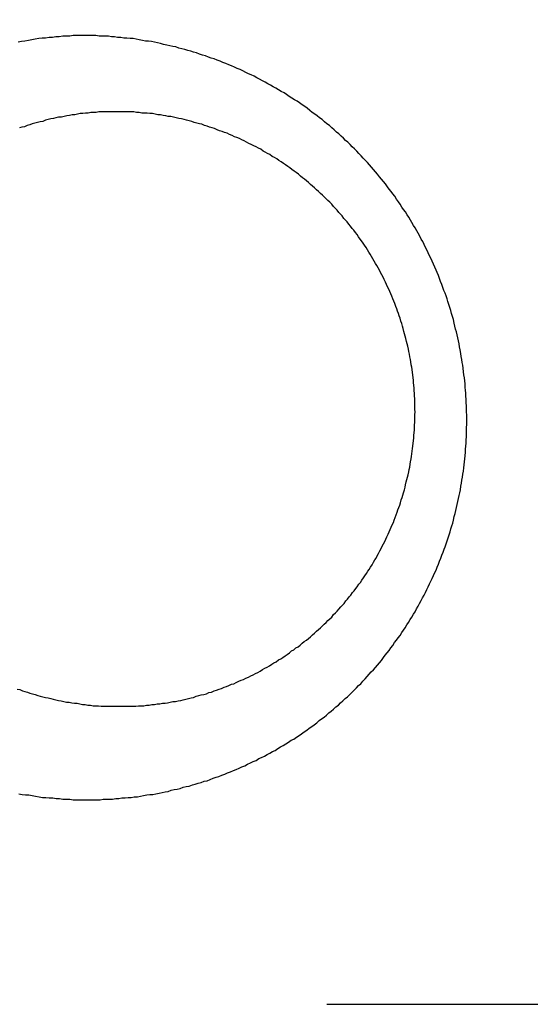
# Model space of a CAD drawing. Header units: millimetres. Extents: x -604189 to 881711, y -381903 to -7297.
# Tile 257 of 656: x -587985 to -587976, y -164029 to -164013. Entities that reach past the tile are written whole.
import ezdxf

# ---------------------------------------------------------------- set-up
doc = ezdxf.new("R2010")
doc.units = ezdxf.units.MM
doc.header["$LTSCALE"] = 100
for name, pattern in [('0.5_0.5', [1, 0.5, -0.5]), ('ACAD_ISO04W100', [30.5, 24, -3, 0.5, -3]), ('CENTER', [2, 1.25, -0.25, 0.25, -0.25])]:
    doc.linetypes.add(name, pattern=pattern)
doc.layers.get('Defpoints').update_dxf_attribs({"color": 30})
doc.layers.add('OPIS', color=7, linetype='Continuous')
doc.layers.add('strop osie', color=80, linetype='ACAD_ISO04W100', lineweight=5)
doc.styles.get("Standard").update_dxf_attribs({"font": 'romans.shx', "width": 0.5})
doc.dimstyles.new('1 50', dxfattribs={"dimtxt": 150, "dimasz": 80, "dimexe": 1, "dimexo": 1, "dimgap": 20, "dimtad": 1, "dimdec": 0, "dimlfac": 0.1, "dimtxsty": 'Standard', "dimblk": 'ARCHTICK', "dimcen": 200, "dimclrd": 2, "dimadec": 1, "dimazin": 0, "dimtfac": 1, "dimtdec": 0, "dimtmove": 0, "dimatfit": 3, "dimldrblk": 'ARCHTICK', "dimfxl": 120, "dimfxlon": 1, "dimtfill": 1, "dimarcsym": 0})

# ---------------------------------------------------------------- blocks, each defined once
blk = doc.blocks.new('_ArchTick')
at = {"layer": 'strop osie', "color": 0, "const_width": 0.15}
blk.add_lwpolyline([(-0.5, -0.5), (0.5, 0.5)], dxfattribs=at)
blk = doc.blocks.new('*D3294')
at = {"layer": 'Defpoints', "color": 0, "linetype": 'ByBlock', "lineweight": 5, "transparency": 16777216}
for p in [(-595783.126, -159420.303), (-593748.924, -159420.303), (-552118.935, -179940.303)]:
    blk.add_point(p, dxfattribs=at)
at = {"layer": 'OPIS', "color": 0, "linetype": 'Continuous', "lineweight": -2, "transparency": 16777216}
for p, q in [((-595723.126, -159420.303), (-595784.126, -159420.303)), ((-595723.126, -179940.303), (-595784.126, -179940.303))]:
    blk.add_line(p, q, dxfattribs=at)
at = {"layer": 'OPIS', "color": 2, "lineweight": -2, "transparency": 16777216}
blk.add_line((-595783.126, -179940.303), (-595783.126, -159420.303), dxfattribs=at)
at = {"layer": 'OPIS', "color": 2, "linetype": 'ByBlock', "lineweight": -2, "transparency": 16777216, "xscale": 80, "yscale": 80, "zscale": 80}
for p, rotation in [((-595783.126, -159420.303), 90), ((-595783.126, -179940.303), 270)]:
    blk.add_blockref('_ArchTick', p, dxfattribs=dict(at, rotation=rotation))
at = {"layer": 'OPIS', "color": 0, "linetype": 'ByBlock', "lineweight": 13, "transparency": 16777216, "insert": (-595878.126, -169680.303), "char_height": 150, "attachment_point": 5, "rotation": 90, "bg_fill": 3, "box_fill_scale": 1.1, "bg_fill_color": 256, "bg_fill_true_color": 13158600, "bg_fill_transparency": 0}
blk.add_mtext('2052', dxfattribs=at)

msp = doc.modelspace()

# ---------------------------------------------------------------- hatches: boundary and pattern name
at = {"layer": 'OPIS', "linetype": 'ByBlock', "lineweight": 15}
h = msp.add_hatch(dxfattribs=at)
h.set_pattern_fill('ANSI37', color=0, scale=80, angle=45)
h.set_pattern_definition([(90, (-306927.96, 32475.8), (-254, 0), []), (180, (-306927.96, 32475.8), (-3e-14, -254), [])])
edge = h.paths.add_edge_path()
edge.add_arc((-587934.086, -167378.931), 50, 0, 90)
edge.add_line((-587934.086, -167328.931), (-588139.086, -167328.93))
edge.add_arc((-588139.086, -167378.93), 50, 89.9996, 180)
edge.add_line((-588189.086, -167378.93), (-588189.086, -167822.93))
edge.add_arc((-588139.086, -167822.93), 50, 180, 270)
edge.add_line((-588139.086, -167872.93), (-587934.085, -167872.931))
edge.add_arc((-587934.086, -167822.931), 50, 270.0014, 360)
edge.add_line((-587884.086, -167822.931), (-587884.086, -167378.931))
edge = h.paths.add_edge_path()
edge.add_arc((-587934.086, -167378.931), 50, 0, 90)
edge.add_line((-587934.086, -167328.931), (-588139.086, -167328.93))
edge.add_arc((-588139.086, -167378.93), 50, 89.9996, 180)
edge.add_line((-588189.086, -167378.93), (-588189.086, -167822.93))
edge.add_arc((-588139.086, -167822.93), 50, 180, 270)
edge.add_line((-588139.086, -167872.93), (-587934.085, -167872.931))
edge.add_arc((-587934.086, -167822.931), 50, 270.0014, 360)
edge.add_line((-587884.086, -167822.931), (-587884.086, -167378.931))
edge = h.paths.add_edge_path()
edge.add_line((-588244.087, -167300.93), (-587769.086, -167300.93))
edge.add_line((-587769.086, -167300.93), (-587769.086, -167900.93))
edge.add_line((-587769.086, -167900.93), (-588243.789, -167900.93))
edge.add_arc((-588244.086, -167892.935), 8, 180, 272.1285, ccw=False)
edge.add_line((-588252.086, -167892.935), (-588252.086, -167308.93))
edge.add_arc((-588244.086, -167308.93), 8, 90.0036, 180, ccw=False)
h.paths.add_polyline_path([(-589864.932, -164217.829), (-589865.004, -164223.092), (-589865.079, -164228.355), (-589865.156, -164233.617), (-589865.235, -164238.88), (-589865.318, -164244.143), (-589865.402, -164249.406), (-589865.489, -164254.669), (-589865.579, -164259.931), (-589865.671, -164265.194), (-589865.766, -164270.457), (-589865.863, -164275.719), (-589865.962, -164280.982), (-589866.064, -164286.244), (-589866.169, -164291.506), (-589866.276, -164296.769), (-589866.386, -164302.031), (-589866.498, -164307.293), (-589866.613, -164312.556), (-589866.73, -164317.818), (-589866.85, -164323.08), (-589866.972, -164328.342), (-589867.097, -164333.604), (-589867.225, -164338.866), (-589867.355, -164344.127), (-589867.488, -164349.389), (-589867.623, -164354.651), (-589867.76, -164359.913), (-589867.901, -164365.174), (-589868.043, -164370.436), (-589868.189, -164375.697), (-589868.337, -164380.958), (-589868.487, -164386.22), (-589868.64, -164391.481), (-589868.795, -164396.742), (-589868.953, -164402.003), (-590219.489, -164402.003), (-590219.664, -164396.198), (-590219.835, -164390.392), (-590220.003, -164384.587), (-590220.168, -164378.781), (-590220.329, -164372.976), (-590220.488, -164367.17), (-590220.643, -164361.364), (-590220.796, -164355.558), (-590220.945, -164349.752), (-590221.092, -164343.946), (-590221.235, -164338.14), (-590221.375, -164332.334), (-590221.512, -164326.527), (-590221.646, -164320.721), (-590221.777, -164314.914), (-590221.904, -164309.108), (-590222.029, -164303.301), (-590222.151, -164297.495), (-590222.269, -164291.688), (-590222.385, -164285.881), (-590222.497, -164280.074), (-590222.606, -164274.267), (-590222.713, -164268.461), (-590222.816, -164262.653), (-590222.916, -164256.846), (-590223.014, -164251.039), (-590223.108, -164245.232), (-590223.199, -164239.425), (-590223.287, -164233.618), (-590223.372, -164227.81), (-590223.454, -164222.003), (-590223.533, -164216.196), (-590223.609, -164210.388), (-590223.682, -164204.581), (-590223.751, -164198.773), (-590223.818, -164192.966), (-590223.881, -164187.158), (-590223.941, -164181.35), (-590223.997, -164175.543), (-590224.051, -164169.735), (-590224.101, -164163.927), (-590224.147, -164158.12), (-590224.191, -164152.312), (-590224.231, -164146.504), (-590224.267, -164140.696), (-590224.301, -164134.888), (-590224.332, -164129.081), (-590224.361, -164123.273), (-590224.388, -164117.465), (-590224.413, -164111.657), (-590224.437, -164105.849), (-590224.459, -164100.041), (-590224.475, -164094.233), (-590224.48, -164088.425), (-590224.472, -164082.617), (-590224.448, -164076.809), (-590224.406, -164071.002), (-590224.347, -164065.194), (-590224.269, -164059.387), (-590224.171, -164053.58), (-590224.054, -164047.773), (-590223.917, -164041.967), (-590223.759, -164036.161), (-590223.581, -164030.356), (-590223.381, -164024.551), (-590223.159, -164018.747), (-590222.914, -164012.944), (-590222.642, -164007.143), (-590222.341, -164001.342), (-590222.009, -163995.544), (-590221.642, -163989.748), (-590221.238, -163983.954), (-590220.795, -163978.163), (-590220.304, -163972.376), (-590219.753, -163966.594), (-590219.129, -163960.82), (-590218.419, -163955.056), (-590217.605, -163949.306), (-590216.67, -163943.574), (-590215.596, -163937.865), (-590214.362, -163932.188), (-590212.941, -163926.557), (-590211.302, -163920.987), (-590209.416, -163915.495), (-590207.246, -163910.11), (-590204.744, -163904.869), (-590201.869, -163899.824), (-590198.582, -163895.036), (-590194.851, -163890.591), (-590190.671, -163886.563), (-590186.105, -163882.977), (-590181.224, -163879.833), (-590176.097, -163877.106), (-590170.784, -163874.761), (-590165.336, -163872.759), (-590159.785, -163871.064), (-590154.154, -163869.636), (-590148.468, -163868.44), (-590142.747, -163867.44), (-590137, -163866.603), (-590131.235, -163865.9), (-590125.458, -163865.297), (-590119.674, -163864.778), (-590113.884, -163864.334), (-590108.088, -163863.958), (-590102.289, -163863.646), (-590096.486, -163863.39), (-590090.681, -163863.186), (-590084.874, -163863.026), (-590079.068, -163862.906), (-590073.26, -163862.819), (-590067.453, -163862.761), (-590061.645, -163862.725), (-590055.837, -163862.707), (-590050.029, -163862.7), (-590044.221, -163862.698), (-590038.958, -163862.699), (-590033.694, -163862.704), (-590028.431, -163862.718), (-590023.167, -163862.744), (-590017.904, -163862.788), (-590012.641, -163862.852), (-590007.379, -163862.942), (-590002.117, -163863.062), (-589996.856, -163863.215), (-589991.596, -163863.407), (-589986.337, -163863.64), (-589981.081, -163863.919), (-589975.828, -163864.249), (-589970.579, -163864.634), (-589965.334, -163865.078), (-589960.096, -163865.587), (-589954.864, -163866.17), (-589949.645, -163866.847), (-589944.442, -163867.642), (-589939.263, -163868.578), (-589934.115, -163869.676), (-589929.013, -163870.965), (-589923.971, -163872.474), (-589919.009, -163874.23), (-589914.153, -163876.259), (-589909.436, -163878.591), (-589904.896, -163881.253), (-589900.585, -163884.268), (-589896.554, -163887.652), (-589892.857, -163891.394), (-589889.534, -163895.471), (-589886.574, -163899.824), (-589883.952, -163904.387), (-589881.64, -163909.114), (-589879.606, -163913.968), (-589877.817, -163918.918), (-589876.241, -163923.939), (-589874.854, -163929.016), (-589873.636, -163934.137), (-589872.564, -163939.29), (-589871.619, -163944.467), (-589870.784, -163949.663), (-589870.048, -163954.875), (-589869.397, -163960.099), (-589868.818, -163965.33), (-589868.302, -163970.568), (-589867.84, -163975.811), (-589867.421, -163981.058), (-589867.037, -163986.308), (-589866.685, -163991.559), (-589866.363, -163996.813), (-589866.067, -164002.068), (-589865.796, -164007.324), (-589865.549, -164012.582), (-589865.322, -164017.84), (-589865.116, -164023.1), (-589864.928, -164028.36), (-589864.759, -164033.621), (-589864.607, -164038.882), (-589864.472, -164044.144), (-589864.354, -164049.406), (-589864.252, -164054.668), (-589864.166, -164059.931), (-589864.096, -164065.194), (-589864.041, -164070.457), (-589864.001, -164075.72), (-589863.976, -164080.984), (-589863.964, -164086.247), (-589863.964, -164091.51), (-589863.974, -164096.774), (-589863.991, -164102.037), (-589864.012, -164107.301), (-589864.034, -164112.564), (-589864.057, -164117.828), (-589864.081, -164123.091), (-589864.107, -164128.354), (-589864.135, -164133.618), (-589864.165, -164138.881), (-589864.197, -164144.144), (-589864.232, -164149.408), (-589864.269, -164154.671), (-589864.31, -164159.934), (-589864.353, -164165.198), (-589864.399, -164170.461), (-589864.447, -164175.724), (-589864.498, -164180.987), (-589864.552, -164186.25), (-589864.609, -164191.513), (-589864.668, -164196.777), (-589864.73, -164202.04), (-589864.795, -164207.303), (-589864.862, -164212.566)])
h.paths.add_polyline_path([(-590463.924, -164407.051), (-587763.924, -164407.051), (-587763.924, -162910.783), (-590463.924, -162910.783)])
h.paths.add_polyline_path([(-590295.717, -164839.225), (-590289.91, -164839.127), (-590284.103, -164839.033), (-590278.295, -164838.942), (-590272.488, -164838.854), (-590266.681, -164838.769), (-590260.873, -164838.687), (-590255.066, -164838.608), (-590249.259, -164838.532), (-590243.451, -164838.459), (-590237.644, -164838.39), (-590231.836, -164838.323), (-590226.028, -164838.26), (-590220.221, -164838.2), (-590214.413, -164838.144), (-590208.605, -164838.09), (-590202.798, -164838.04), (-590196.99, -164837.994), (-590191.182, -164837.95), (-590185.374, -164837.91), (-590179.567, -164837.874), (-590173.759, -164837.84), (-590167.951, -164837.809), (-590162.143, -164837.78), (-590156.335, -164837.753), (-590150.527, -164837.728), (-590144.719, -164837.704), (-590138.912, -164837.682), (-590133.104, -164837.666), (-590127.296, -164837.661), (-590121.488, -164837.669), (-590115.68, -164837.693), (-590109.872, -164837.735), (-590104.065, -164837.794), (-590098.257, -164837.872), (-590092.45, -164837.97), (-590086.643, -164838.087), (-590080.837, -164838.224), (-590075.031, -164838.382), (-590069.226, -164838.56), (-590063.422, -164838.76), (-590057.618, -164838.982), (-590051.815, -164839.227), (-590046.013, -164839.499), (-590040.213, -164839.8), (-590034.415, -164840.132), (-590028.618, -164840.499), (-590022.825, -164840.903), (-590017.034, -164841.346), (-590011.246, -164841.837), (-590005.465, -164842.388), (-589999.691, -164843.012), (-589993.927, -164843.722), (-589988.176, -164844.536), (-589982.444, -164845.471), (-589976.736, -164846.545), (-589971.059, -164847.779), (-589965.428, -164849.2), (-589959.858, -164850.839), (-589954.366, -164852.725), (-589948.98, -164854.895), (-589943.739, -164857.397), (-589938.694, -164860.272), (-589933.906, -164863.559), (-589929.462, -164867.29), (-589925.433, -164871.47), (-589921.847, -164876.036), (-589918.704, -164880.917), (-589915.976, -164886.044), (-589913.631, -164891.357), (-589911.63, -164896.805), (-589909.934, -164902.356), (-589908.507, -164907.987), (-589907.31, -164913.673), (-589906.31, -164919.394), (-589905.474, -164925.141), (-589904.77, -164930.906), (-589904.168, -164936.683), (-589903.648, -164942.467), (-589903.204, -164948.257), (-589902.829, -164954.053), (-589902.516, -164959.852), (-589902.261, -164965.655), (-589902.056, -164971.46), (-589901.897, -164977.267), (-589901.776, -164983.073), (-589901.69, -164988.881), (-589901.631, -164994.688), (-589901.596, -165000.496), (-589901.577, -165006.304), (-589901.57, -165012.112), (-589901.569, -165017.92), (-589901.57, -165023.183), (-589901.575, -165028.447), (-589901.588, -165033.71), (-589901.615, -165038.974), (-589901.658, -165044.237), (-589901.723, -165049.5), (-589901.813, -165054.762), (-589901.932, -165060.024), (-589902.086, -165065.285), (-589902.277, -165070.545), (-589902.51, -165075.804), (-589902.79, -165081.06), (-589903.119, -165086.313), (-589903.504, -165091.562), (-589903.949, -165096.807), (-589904.458, -165102.045), (-589905.04, -165107.276), (-589905.717, -165112.496), (-589906.513, -165117.699), (-589907.448, -165122.878), (-589908.547, -165128.026), (-589909.836, -165133.128), (-589911.345, -165138.17), (-589913.1, -165143.132), (-589915.129, -165147.988), (-589917.461, -165152.705), (-589920.123, -165157.245), (-589923.139, -165161.556), (-589926.522, -165165.587), (-589930.265, -165169.284), (-589934.342, -165172.607), (-589938.694, -165175.567), (-589943.257, -165178.189), (-589947.985, -165180.501), (-589952.838, -165182.535), (-589957.788, -165184.324), (-589962.81, -165185.9), (-589967.887, -165187.287), (-589973.007, -165188.505), (-589978.16, -165189.577), (-589983.337, -165190.522), (-589988.534, -165191.357), (-589993.746, -165192.093), (-589998.969, -165192.744), (-590004.201, -165193.323), (-590009.439, -165193.839), (-590014.682, -165194.301), (-590019.929, -165194.72), (-590025.178, -165195.104), (-590030.43, -165195.456), (-590035.683, -165195.778), (-590040.938, -165196.074), (-590046.195, -165196.345), (-590051.452, -165196.592), (-590056.711, -165196.819), (-590061.97, -165197.025), (-590067.23, -165197.213), (-590072.491, -165197.382), (-590077.752, -165197.534), (-590083.014, -165197.669), (-590088.276, -165197.787), (-590093.539, -165197.889), (-590098.801, -165197.975), (-590104.064, -165198.045), (-590109.327, -165198.1), (-590114.591, -165198.14), (-590119.854, -165198.165), (-590125.118, -165198.177), (-590130.381, -165198.177), (-590135.644, -165198.167), (-590140.908, -165198.15), (-590146.171, -165198.129), (-590151.435, -165198.107), (-590156.698, -165198.084), (-590161.961, -165198.06), (-590167.225, -165198.034), (-590172.488, -165198.006), (-590177.752, -165197.976), (-590183.015, -165197.944), (-590188.278, -165197.909), (-590193.541, -165197.872), (-590198.805, -165197.831), (-590204.068, -165197.788), (-590209.331, -165197.742), (-590214.594, -165197.694), (-590219.858, -165197.643), (-590225.121, -165197.589), (-590230.384, -165197.532), (-590235.647, -165197.473), (-590240.91, -165197.411), (-590246.173, -165197.346), (-590251.436, -165197.279), (-590256.699, -165197.209), (-590261.962, -165197.137), (-590267.225, -165197.062), (-590272.488, -165196.985), (-590277.751, -165196.906), (-590283.014, -165196.823), (-590288.276, -165196.739), (-590293.539, -165196.652), (-590298.802, -165196.562), (-590304.064, -165196.47), (-590309.327, -165196.375), (-590314.59, -165196.278), (-590319.852, -165196.179), (-590325.115, -165196.077), (-590330.377, -165195.972), (-590335.639, -165195.865), (-590340.902, -165195.755), (-590346.164, -165195.643), (-590351.426, -165195.528), (-590356.688, -165195.411), (-590361.95, -165195.291), (-590367.212, -165195.169), (-590372.474, -165195.044), (-590377.736, -165194.916), (-590382.998, -165194.786), (-590388.26, -165194.653), (-590393.521, -165194.518), (-590398.783, -165194.381), (-590404.045, -165194.24), (-590409.306, -165194.098), (-590414.568, -165193.952), (-590419.829, -165193.804), (-590425.09, -165193.654), (-590430.351, -165193.501), (-590435.613, -165193.346), (-590440.874, -165193.188), (-590440.874, -164842.652), (-590435.068, -164842.477), (-590429.263, -164842.306), (-590423.457, -164842.138), (-590417.652, -164841.973), (-590411.846, -164841.812), (-590406.04, -164841.653), (-590400.235, -164841.498), (-590394.429, -164841.345), (-590388.623, -164841.196), (-590382.817, -164841.049), (-590377.01, -164840.906), (-590371.204, -164840.766), (-590365.398, -164840.629), (-590359.591, -164840.495), (-590353.785, -164840.364), (-590347.978, -164840.237), (-590342.172, -164840.112), (-590336.365, -164839.99), (-590330.558, -164839.872), (-590324.752, -164839.756), (-590318.945, -164839.644), (-590313.138, -164839.535), (-590307.331, -164839.428), (-590301.524, -164839.325)])
edge = h.paths.add_edge_path()
edge.add_arc((-590093.924, -162268.543), 50, 0, 90.0004)
edge.add_line((-590093.924, -162218.543), (-590298.924, -162218.545))
edge.add_arc((-590298.924, -162268.545), 50, 90.0009, 180)
edge.add_line((-590348.924, -162268.545), (-590348.924, -162712.545))
edge.add_arc((-590298.924, -162712.545), 50, 180, 270.0022)
edge.add_line((-590298.922, -162762.545), (-590093.923, -162762.543))
edge.add_arc((-590093.924, -162712.543), 50, 270.0009, 360)
edge.add_line((-590043.924, -162712.543), (-590043.924, -162268.543))
edge = h.paths.add_edge_path()
edge.add_arc((-590093.924, -161668.543), 50, 0, 90.0004)
edge.add_line((-590093.924, -161618.543), (-590298.924, -161618.545))
edge.add_arc((-590298.924, -161668.545), 50, 90.0009, 180)
edge.add_line((-590348.924, -161668.545), (-590348.924, -162112.545))
edge.add_arc((-590298.924, -162112.545), 50, 180, 270.0022)
edge.add_line((-590298.922, -162162.545), (-590093.923, -162162.543))
edge.add_arc((-590093.924, -162112.543), 50, 270.0009, 360)
edge.add_line((-590043.924, -162112.543), (-590043.924, -161668.543))
h.paths.add_polyline_path([(-590463.924, -162790.543), (-587763.924, -162790.543), (-587763.924, -161590.543), (-590463.924, -161590.543)])
edge = h.paths.add_edge_path()
edge.add_arc((-588139.086, -168270.003), 50, 89.9996, 180)
edge.add_line((-588189.086, -168270.003), (-588189.086, -168714.003))
edge.add_arc((-588139.086, -168714.003), 50, 180, 270)
edge.add_line((-588139.086, -168764.003), (-587934.085, -168764.004))
edge.add_arc((-587934.086, -168714.004), 50, 270.0014, 360)
edge.add_line((-587884.086, -168714.004), (-587884.086, -168270.004))
edge.add_arc((-587934.086, -168270.004), 50, 0, 90)
edge.add_line((-587934.086, -168220.004), (-588139.086, -168220.003))
edge = h.paths.add_edge_path()
edge.add_arc((-587934.086, -169161.078), 50, 0, 90)
edge.add_line((-587934.086, -169111.078), (-588139.086, -169111.076))
edge.add_arc((-588139.086, -169161.076), 50, 89.9996, 180)
edge.add_line((-588189.086, -169161.076), (-588189.086, -169605.076))
edge.add_arc((-588139.086, -169605.076), 50, 180, 270)
edge.add_line((-588139.086, -169655.076), (-587934.085, -169655.078))
edge.add_arc((-587934.086, -169605.078), 50, 270.0014, 360)
edge.add_line((-587884.086, -169605.078), (-587884.086, -169161.078))
edge = h.paths.add_edge_path()
edge.add_arc((-588139.086, -170052.15), 50, 89.9996, 180)
edge.add_line((-588189.086, -170052.15), (-588189.086, -170496.15))
edge.add_arc((-588139.086, -170496.15), 50, 180, 270)
edge.add_line((-588139.086, -170546.15), (-587934.085, -170546.151))
edge.add_arc((-587934.086, -170496.151), 50, 270.0014, 360)
edge.add_line((-587884.086, -170496.151), (-587884.086, -170052.151))
edge.add_arc((-587934.086, -170052.151), 50, 0, 90)
edge.add_line((-587934.086, -170002.151), (-588139.086, -170002.15))
edge = h.paths.add_edge_path()
edge.add_arc((-588139.086, -170943.223), 50, 89.9996, 180)
edge.add_line((-588189.086, -170943.223), (-588189.086, -171387.223))
edge.add_arc((-588139.086, -171387.223), 50, 180, 270)
edge.add_line((-588139.086, -171437.223), (-587934.085, -171437.224))
edge.add_arc((-587934.086, -171387.224), 50, 270.0014, 360)
edge.add_line((-587884.086, -171387.224), (-587884.086, -170943.224))
edge.add_arc((-587934.086, -170943.224), 50, 0, 90)
edge.add_line((-587934.086, -170893.224), (-588139.086, -170893.223))
h.paths.add_polyline_path([(-587763.924, -164527.291), (-590463.924, -164527.291), (-590463.924, -171970.3), (-587763.924, -171970.3)])

# ---------------------------------------------------------------- next in the draw order: dimensions: what is measured, and where the dimension line sits
at = {"layer": 'OPIS', "color": 0, "linetype": 'ByBlock', "lineweight": 13}
dim = msp.add_linear_dim(base=(-595783.126, -159420.303), p1=(-552118.935, -179940.303), p2=(-593748.924, -159420.303), angle=90, dimstyle='1 50', override={"dimtmove": 1, "dimfxl": 60, "dimarcsym": 1}, dxfattribs=at)
dim.commit()
dim.dimension.update_dxf_attribs({"geometry": '*D3294', "text_midpoint": (-595878.126, -169680.303)})

# ---------------------------------------------------------------- next in the draw order: hatches: boundary and pattern name
at = {"layer": 'OPIS', "linetype": '0.5_0.5', "lineweight": 13}
h = msp.add_hatch(dxfattribs=at)
h.set_pattern_fill('ANSI37', color=0, scale=130)
h.set_pattern_definition([(45, (-597218.54, 256668.8), (-291.85832, 291.85832), []), (135, (-597218.54, 256668.8), (-291.85832, -291.85832), [])])
edge = h.paths.add_edge_path(flags=16)
edge.add_line((-570958.916, -168985.281), (-571058.916, -168985.281))
edge.add_line((-571058.916, -168985.281), (-572598.916, -168985.281))
edge.add_line((-572598.916, -168985.281), (-572598.915, -170470.3))
edge.add_line((-572598.915, -170470.3), (-570825.763, -170470.3))
edge.add_arc((-570508.916, -170339.099), 342.937, 180, 202.49364, ccw=False)
edge.add_arc((-570508.916, -170339.099), 342.937, 90, 180, ccw=False)
edge.add_line((-570508.916, -169996.163), (-570508.916, -169764.704))
edge.add_arc((-570058.916, -168985.281), 900, 180, 240, ccw=False)
edge = h.paths.add_edge_path(flags=17)
edge.add_line((-569358.915, -170085.281), (-569358.916, -168985.281))
edge.add_line((-569358.916, -168985.281), (-569358.917, -168985.281))
edge.add_line((-569358.917, -168985.281), (-569958.916, -168985.281))
edge.add_line((-569958.916, -168985.281), (-570058.916, -168985.281))
edge.add_line((-570058.916, -168985.281), (-570058.916, -168925.281))
edge.add_line((-570058.916, -168925.281), (-569958.916, -168925.281))
edge.add_line((-569958.916, -168925.281), (-569958.916, -168865.281))
edge.add_line((-569958.916, -168865.281), (-569358.916, -168865.281))
edge.add_line((-569358.916, -168865.281), (-569358.917, -166865.281))
edge.add_line((-569358.917, -166865.281), (-574098.917, -166865.286))
edge.add_line((-574098.917, -166865.286), (-574098.914, -171970.3))
edge.add_line((-574098.914, -171970.3), (-572608.913, -171970.3))
edge.add_line((-572608.913, -171970.3), (-571504.913, -170590.3))
edge.add_line((-571504.913, -170590.3), (-572718.915, -170590.3))
edge.add_line((-572718.915, -170590.3), (-572718.916, -168865.281))
edge.add_line((-572718.916, -168865.281), (-571058.916, -168865.281))
edge.add_line((-571058.916, -168865.281), (-571058.916, -168925.281))
edge.add_line((-571058.916, -168925.281), (-570958.916, -168925.281))
edge.add_line((-570958.916, -168925.281), (-570958.916, -168985.281))
edge.add_arc((-570058.916, -168985.281), 900, 180, 240)
edge.add_line((-570508.916, -169764.704), (-570508.916, -169996.163))
edge.add_arc((-570508.916, -170339.099), 342.937, 0, 90, ccw=False)
edge.add_arc((-570508.916, -170339.099), 342.937, 208.97989, 360, ccw=False)
edge.add_line((-570808.913, -170505.253), (-570808.913, -171171.086))
edge.add_arc((-570808.913, -171220.3), 49.214, 0, 90, ccw=False)
edge.add_arc((-570808.913, -171220.3), 49.214, 270, 360, ccw=False)
edge.add_line((-570808.913, -171269.514), (-570808.913, -171970.3))
edge.add_line((-570808.913, -171970.3), (-569358.914, -171970.3))
edge.add_line((-569358.914, -171970.3), (-569358.915, -170085.281))
h.paths.add_polyline_path([(-561118.924, -159870.303), (-590334.655, -159870.303), (-590334.655, -161470.303), (-562318.924, -161470.303), (-562318.924, -172095.292), (-561118.924, -172095.291), (-561118.924, -168350.303), (-552073.919, -168350.303), (-552073.92, -167150.303), (-561118.924, -167150.303)])
h.paths.add_polyline_path([(-572856.927, -169813.68), (-569451.07, -169813.68), (-569451.07, -169408.68), (-572856.927, -169408.68)], flags=16)

# ---------------------------------------------------------------- next in the draw order: linework, layer by layer
at = {"color": 0}
for points in [[(-587983.788, -164013.12, 0), (-587983.846, -164013.12, 0), (-587983.904, -164013.12, 0), (-587983.962, -164013.12, 0), (-587984.019, -164013.13, 0), (-587984.077, -164013.13, 0), (-587984.135, -164013.13, 0), (-587984.193, -164013.14, 0), (-587984.25, -164013.14, 0), (-587984.308, -164013.15, 0), (-587984.366, -164013.15, 0), (-587984.424, -164013.16, 0), (-587984.482, -164013.16, 0), (-587984.539, -164013.17, 0), (-587984.597, -164013.18, 0), (-587984.655, -164013.19, 0), (-587984.712, -164013.2, 0), (-587984.77, -164013.21, 0), (-587984.827, -164013.22, 0), (-587984.885, -164013.23, 0)], [(-587983.613, -164025.96, 0), (-587983.56, -164025.96, 0), (-587983.508, -164025.96, 0), (-587983.456, -164025.95, 0), (-587983.403, -164025.95, 0), (-587983.351, -164025.95, 0), (-587983.298, -164025.95, 0), (-587983.246, -164025.94, 0), (-587983.194, -164025.94, 0), (-587983.141, -164025.93, 0), (-587983.089, -164025.93, 0), (-587983.037, -164025.92, 0), (-587982.985, -164025.92, 0), (-587982.933, -164025.91, 0), (-587982.88, -164025.91, 0), (-587982.829, -164025.9, 0), (-587982.777, -164025.89, 0), (-587982.725, -164025.88, 0), (-587982.673, -164025.87, 0), (-587982.621, -164025.87, 0), (-587982.57, -164025.86, 0), (-587982.518, -164025.85, 0), (-587982.467, -164025.84, 0), (-587982.416, -164025.83, 0), (-587982.364, -164025.82, 0), (-587982.313, -164025.8, 0), (-587982.262, -164025.79, 0), (-587982.211, -164025.78, 0), (-587982.16, -164025.77, 0), (-587982.11, -164025.75, 0), (-587982.059, -164025.74, 0), (-587982.009, -164025.73, 0), (-587981.958, -164025.71, 0), (-587981.908, -164025.7, 0), (-587981.858, -164025.68, 0), (-587981.808, -164025.67, 0), (-587981.758, -164025.65, 0), (-587981.709, -164025.64, 0), (-587981.659, -164025.62, 0), (-587981.61, -164025.6, 0), (-587981.56, -164025.58, 0), (-587981.511, -164025.57, 0), (-587981.462, -164025.55, 0), (-587981.413, -164025.53, 0), (-587981.365, -164025.51, 0), (-587981.316, -164025.49, 0), (-587981.268, -164025.47, 0), (-587981.22, -164025.45, 0), (-587981.172, -164025.43, 0), (-587981.124, -164025.41, 0), (-587981.077, -164025.39, 0), (-587981.029, -164025.36, 0), (-587980.982, -164025.34, 0), (-587980.935, -164025.32, 0), (-587980.888, -164025.3, 0), (-587980.841, -164025.27, 0), (-587980.795, -164025.25, 0), (-587980.748, -164025.23, 0), (-587980.702, -164025.2, 0), (-587980.656, -164025.18, 0), (-587980.611, -164025.15, 0), (-587980.565, -164025.13, 0), (-587980.52, -164025.1, 0), (-587980.475, -164025.07, 0), (-587980.43, -164025.05, 0), (-587980.385, -164025.02, 0), (-587980.341, -164024.99, 0), (-587980.297, -164024.96, 0), (-587980.253, -164024.94, 0), (-587980.209, -164024.91, 0), (-587980.166, -164024.88, 0), (-587980.123, -164024.85, 0), (-587980.08, -164024.82, 0), (-587980.037, -164024.79, 0), (-587979.995, -164024.76, 0), (-587979.952, -164024.73, 0), (-587979.91, -164024.7, 0), (-587979.869, -164024.67, 0), (-587979.827, -164024.63, 0), (-587979.786, -164024.6, 0), (-587979.745, -164024.57, 0), (-587979.704, -164024.54, 0), (-587979.664, -164024.5, 0), (-587979.624, -164024.47, 0), (-587979.584, -164024.44, 0), (-587979.545, -164024.4, 0), (-587979.505, -164024.37, 0), (-587979.466, -164024.33, 0), (-587979.427, -164024.3, 0), (-587979.389, -164024.26, 0), (-587979.351, -164024.23, 0), (-587979.313, -164024.19, 0), (-587979.275, -164024.15, 0), (-587979.238, -164024.12, 0), (-587979.201, -164024.08, 0), (-587979.165, -164024.04, 0), (-587979.128, -164024.01, 0), (-587979.092, -164023.97, 0), (-587979.056, -164023.93, 0), (-587979.021, -164023.89, 0), (-587978.986, -164023.85, 0), (-587978.951, -164023.81, 0), (-587978.916, -164023.78, 0), (-587978.882, -164023.74, 0), (-587978.848, -164023.7, 0), (-587978.815, -164023.66, 0), (-587978.782, -164023.62, 0), (-587978.749, -164023.57, 0), (-587978.716, -164023.53, 0), (-587978.684, -164023.49, 0), (-587978.652, -164023.45, 0), (-587978.621, -164023.41, 0), (-587978.59, -164023.37, 0), (-587978.559, -164023.32, 0), (-587978.529, -164023.28, 0), (-587978.498, -164023.24, 0), (-587978.469, -164023.2, 0), (-587978.439, -164023.15, 0), (-587978.41, -164023.11, 0), (-587978.381, -164023.07, 0), (-587978.353, -164023.02, 0), (-587978.325, -164022.98, 0), (-587978.297, -164022.93, 0), (-587978.27, -164022.89, 0), (-587978.243, -164022.84, 0), (-587978.217, -164022.8, 0), (-587978.19, -164022.75, 0), (-587978.165, -164022.71, 0), (-587978.139, -164022.66, 0), (-587978.114, -164022.61, 0), (-587978.089, -164022.57, 0), (-587978.065, -164022.52, 0), (-587978.041, -164022.48, 0), (-587978.018, -164022.43, 0), (-587977.994, -164022.38, 0), (-587977.972, -164022.33, 0), (-587977.949, -164022.29, 0), (-587977.927, -164022.24, 0), (-587977.905, -164022.19, 0), (-587977.884, -164022.14, 0), (-587977.863, -164022.1, 0), (-587977.843, -164022.05, 0), (-587977.823, -164022, 0), (-587977.803, -164021.95, 0), (-587977.784, -164021.9, 0), (-587977.765, -164021.85, 0), (-587977.746, -164021.8, 0), (-587977.728, -164021.75, 0), (-587977.711, -164021.71, 0), (-587977.693, -164021.66, 0), (-587977.677, -164021.61, 0), (-587977.66, -164021.56, 0), (-587977.644, -164021.51, 0), (-587977.629, -164021.46, 0), (-587977.613, -164021.41, 0), (-587977.599, -164021.36, 0), (-587977.584, -164021.31, 0), (-587977.57, -164021.26, 0), (-587977.557, -164021.2, 0), (-587977.544, -164021.15, 0), (-587977.531, -164021.1, 0), (-587977.519, -164021.05, 0), (-587977.507, -164021, 0), (-587977.496, -164020.95, 0), (-587977.485, -164020.9, 0), (-587977.474, -164020.85, 0), (-587977.464, -164020.8, 0), (-587977.454, -164020.75, 0), (-587977.445, -164020.69, 0), (-587977.436, -164020.64, 0), (-587977.428, -164020.59, 0), (-587977.42, -164020.54, 0), (-587977.412, -164020.49, 0), (-587977.405, -164020.44, 0), (-587977.398, -164020.38, 0), (-587977.392, -164020.33, 0), (-587977.386, -164020.28, 0), (-587977.381, -164020.23, 0), (-587977.376, -164020.18, 0), (-587977.371, -164020.12, 0), (-587977.367, -164020.07, 0), (-587977.363, -164020.02, 0), (-587977.36, -164019.97, 0), (-587977.357, -164019.91, 0), (-587977.354, -164019.86, 0), (-587977.352, -164019.81, 0), (-587977.351, -164019.76, 0), (-587977.35, -164019.71, 0), (-587977.349, -164019.65, 0), (-587977.348, -164019.6, 0), (-587977.348, -164019.55, 0), (-587977.349, -164019.5, 0), (-587977.35, -164019.44, 0), (-587977.351, -164019.39, 0), (-587977.353, -164019.34, 0), (-587977.355, -164019.29, 0), (-587977.358, -164019.23, 0), (-587977.361, -164019.18, 0), (-587977.364, -164019.13, 0), (-587977.368, -164019.08, 0), (-587977.372, -164019.03, 0), (-587977.377, -164018.97, 0), (-587977.382, -164018.92, 0), (-587977.388, -164018.87, 0), (-587977.394, -164018.82, 0), (-587977.4, -164018.77, 0), (-587977.407, -164018.71, 0), (-587977.414, -164018.66, 0), (-587977.422, -164018.61, 0), (-587977.43, -164018.56, 0), (-587977.439, -164018.51, 0), (-587977.448, -164018.46, 0), (-587977.457, -164018.4, 0), (-587977.467, -164018.35, 0), (-587977.477, -164018.3, 0), (-587977.488, -164018.25, 0), (-587977.499, -164018.2, 0), (-587977.51, -164018.15, 0), (-587977.522, -164018.1, 0), (-587977.534, -164018.05, 0), (-587977.547, -164018, 0), (-587977.56, -164017.95, 0), (-587977.573, -164017.89, 0), (-587977.587, -164017.84, 0), (-587977.602, -164017.79, 0), (-587977.616, -164017.74, 0), (-587977.632, -164017.69, 0), (-587977.647, -164017.64, 0), (-587977.663, -164017.59, 0), (-587977.679, -164017.54, 0), (-587977.696, -164017.49, 0), (-587977.713, -164017.45, 0), (-587977.731, -164017.4, 0), (-587977.749, -164017.35, 0), (-587977.767, -164017.3, 0), (-587977.786, -164017.25, 0), (-587977.805, -164017.2, 0), (-587977.824, -164017.15, 0), (-587977.844, -164017.1, 0), (-587977.864, -164017.06, 0), (-587977.885, -164017.01, 0), (-587977.906, -164016.96, 0), (-587977.928, -164016.91, 0), (-587977.949, -164016.86, 0), (-587977.972, -164016.82, 0), (-587977.994, -164016.77, 0), (-587978.017, -164016.72, 0), (-587978.041, -164016.68, 0), (-587978.064, -164016.63, 0), (-587978.088, -164016.58, 0), (-587978.113, -164016.54, 0), (-587978.138, -164016.49, 0), (-587978.163, -164016.44, 0), (-587978.189, -164016.4, 0), (-587978.215, -164016.35, 0), (-587978.241, -164016.31, 0), (-587978.268, -164016.26, 0), (-587978.295, -164016.22, 0), (-587978.323, -164016.17, 0), (-587978.351, -164016.13, 0), (-587978.379, -164016.08, 0), (-587978.408, -164016.04, 0), (-587978.437, -164016, 0), (-587978.466, -164015.95, 0), (-587978.496, -164015.91, 0), (-587978.526, -164015.87, 0), (-587978.556, -164015.82, 0), (-587978.587, -164015.78, 0), (-587978.618, -164015.74, 0), (-587978.649, -164015.7, 0), (-587978.681, -164015.66, 0), (-587978.713, -164015.61, 0), (-587978.745, -164015.57, 0), (-587978.778, -164015.53, 0), (-587978.811, -164015.49, 0), (-587978.845, -164015.45, 0), (-587978.878, -164015.41, 0), (-587978.912, -164015.37, 0), (-587978.947, -164015.33, 0), (-587978.981, -164015.29, 0), (-587979.016, -164015.25, 0), (-587979.052, -164015.21, 0), (-587979.087, -164015.18, 0), (-587979.123, -164015.14, 0), (-587979.159, -164015.1, 0), (-587979.196, -164015.06, 0), (-587979.233, -164015.02, 0), (-587979.27, -164014.99, 0), (-587979.307, -164014.95, 0), (-587979.345, -164014.91, 0), (-587979.383, -164014.88, 0), (-587979.421, -164014.84, 0), (-587979.46, -164014.81, 0), (-587979.498, -164014.77, 0), (-587979.537, -164014.74, 0), (-587979.577, -164014.7, 0), (-587979.616, -164014.67, 0), (-587979.656, -164014.63, 0), (-587979.697, -164014.6, 0), (-587979.737, -164014.57, 0), (-587979.778, -164014.53, 0), (-587979.819, -164014.5, 0), (-587979.86, -164014.47, 0), (-587979.901, -164014.44, 0), (-587979.943, -164014.41, 0), (-587979.985, -164014.38, 0), (-587980.027, -164014.34, 0), (-587980.07, -164014.31, 0), (-587980.113, -164014.28, 0), (-587980.156, -164014.25, 0), (-587980.199, -164014.22, 0), (-587980.242, -164014.2, 0), (-587980.286, -164014.17, 0), (-587980.33, -164014.14, 0), (-587980.374, -164014.11, 0), (-587980.418, -164014.08, 0), (-587980.463, -164014.06, 0), (-587980.508, -164014.03, 0), (-587980.553, -164014, 0), (-587980.598, -164013.98, 0), (-587980.643, -164013.95, 0), (-587980.689, -164013.93, 0), (-587980.735, -164013.9, 0), (-587980.781, -164013.88, 0), (-587980.827, -164013.85, 0), (-587980.873, -164013.83, 0), (-587980.92, -164013.8, 0), (-587980.967, -164013.78, 0), (-587981.014, -164013.76, 0), (-587981.061, -164013.74, 0), (-587981.108, -164013.71, 0), (-587981.156, -164013.69, 0), (-587981.203, -164013.67, 0), (-587981.251, -164013.65, 0), (-587981.299, -164013.63, 0), (-587981.347, -164013.61, 0), (-587981.395, -164013.59, 0), (-587981.444, -164013.57, 0), (-587981.492, -164013.55, 0), (-587981.541, -164013.53, 0), (-587981.59, -164013.51, 0), (-587981.639, -164013.5, 0), (-587981.688, -164013.48, 0), (-587981.737, -164013.46, 0), (-587981.787, -164013.45, 0), (-587981.836, -164013.43, 0), (-587981.886, -164013.41, 0), (-587981.936, -164013.4, 0), (-587981.986, -164013.38, 0), (-587982.036, -164013.37, 0), (-587982.086, -164013.35, 0), (-587982.136, -164013.34, 0), (-587982.187, -164013.33, 0), (-587982.237, -164013.31, 0), (-587982.288, -164013.3, 0), (-587982.338, -164013.29, 0), (-587982.389, -164013.28, 0), (-587982.44, -164013.27, 0), (-587982.491, -164013.25, 0), (-587982.542, -164013.24, 0), (-587982.593, -164013.23, 0), (-587982.644, -164013.22, 0), (-587982.696, -164013.21, 0), (-587982.747, -164013.21, 0), (-587982.798, -164013.2, 0), (-587982.85, -164013.19, 0), (-587982.902, -164013.18, 0), (-587982.953, -164013.17, 0), (-587983.005, -164013.17, 0), (-587983.057, -164013.16, 0), (-587983.109, -164013.16, 0), (-587983.161, -164013.15, 0), (-587983.213, -164013.15, 0), (-587983.265, -164013.14, 0), (-587983.317, -164013.14, 0), (-587983.369, -164013.13, 0), (-587983.421, -164013.13, 0), (-587983.474, -164013.13, 0), (-587983.526, -164013.13, 0), (-587983.578, -164013.12, 0), (-587983.631, -164013.12, 0), (-587983.683, -164013.12, 0), (-587983.736, -164013.12, 0), (-587983.788, -164013.12, 0)], [(-587983.254, -164014.4, 0), (-587983.3, -164014.4, 0), (-587983.345, -164014.4, 0), (-587983.391, -164014.4, 0), (-587983.436, -164014.4, 0), (-587983.481, -164014.4, 0), (-587983.527, -164014.4, 0), (-587983.572, -164014.41, 0), (-587983.618, -164014.41, 0), (-587983.663, -164014.41, 0), (-587983.708, -164014.42, 0), (-587983.754, -164014.42, 0), (-587983.799, -164014.43, 0), (-587983.844, -164014.43, 0), (-587983.889, -164014.44, 0), (-587983.934, -164014.45, 0), (-587983.979, -164014.45, 0), (-587984.024, -164014.46, 0), (-587984.069, -164014.47, 0), (-587984.114, -164014.48, 0), (-587984.159, -164014.49, 0), (-587984.204, -164014.49, 0), (-587984.249, -164014.5, 0), (-587984.293, -164014.51, 0), (-587984.338, -164014.52, 0), (-587984.382, -164014.53, 0), (-587984.426, -164014.54, 0), (-587984.471, -164014.56, 0), (-587984.515, -164014.57, 0), (-587984.559, -164014.58, 0), (-587984.603, -164014.59, 0), (-587984.647, -164014.6, 0), (-587984.691, -164014.62, 0), (-587984.734, -164014.63, 0), (-587984.778, -164014.65, 0), (-587984.821, -164014.66, 0), (-587984.864, -164014.67, 0)], [(-587983.084, -164024.39, 0), (-587983.039, -164024.39, 0), (-587982.995, -164024.39, 0), (-587982.95, -164024.39, 0), (-587982.905, -164024.39, 0), (-587982.861, -164024.38, 0), (-587982.816, -164024.38, 0), (-587982.772, -164024.38, 0), (-587982.727, -164024.37, 0), (-587982.683, -164024.37, 0), (-587982.638, -164024.36, 0), (-587982.594, -164024.36, 0), (-587982.549, -164024.35, 0), (-587982.505, -164024.35, 0), (-587982.461, -164024.34, 0), (-587982.417, -164024.34, 0), (-587982.373, -164024.33, 0), (-587982.329, -164024.32, 0), (-587982.285, -164024.31, 0), (-587982.241, -164024.31, 0), (-587982.197, -164024.3, 0), (-587982.153, -164024.29, 0), (-587982.11, -164024.28, 0), (-587982.066, -164024.27, 0), (-587982.023, -164024.26, 0), (-587981.979, -164024.25, 0), (-587981.936, -164024.24, 0), (-587981.893, -164024.22, 0), (-587981.85, -164024.21, 0), (-587981.807, -164024.2, 0), (-587981.764, -164024.19, 0), (-587981.721, -164024.18, 0), (-587981.679, -164024.16, 0), (-587981.636, -164024.15, 0), (-587981.594, -164024.13, 0), (-587981.552, -164024.12, 0), (-587981.51, -164024.1, 0), (-587981.468, -164024.09, 0), (-587981.426, -164024.07, 0), (-587981.384, -164024.06, 0), (-587981.343, -164024.04, 0), (-587981.302, -164024.02, 0), (-587981.26, -164024.01, 0), (-587981.219, -164023.99, 0), (-587981.179, -164023.97, 0), (-587981.138, -164023.95, 0), (-587981.097, -164023.94, 0), (-587981.057, -164023.92, 0), (-587981.017, -164023.9, 0), (-587980.977, -164023.88, 0), (-587980.937, -164023.86, 0), (-587980.897, -164023.84, 0), (-587980.858, -164023.82, 0), (-587980.818, -164023.8, 0), (-587980.779, -164023.77, 0), (-587980.74, -164023.75, 0), (-587980.702, -164023.73, 0), (-587980.663, -164023.71, 0), (-587980.625, -164023.68, 0), (-587980.587, -164023.66, 0), (-587980.549, -164023.64, 0), (-587980.511, -164023.61, 0), (-587980.474, -164023.59, 0), (-587980.436, -164023.57, 0), (-587980.399, -164023.54, 0), (-587980.363, -164023.52, 0), (-587980.326, -164023.49, 0), (-587980.29, -164023.46, 0), (-587980.253, -164023.44, 0), (-587980.218, -164023.41, 0), (-587980.182, -164023.39, 0), (-587980.147, -164023.36, 0), (-587980.111, -164023.33, 0), (-587980.077, -164023.3, 0), (-587980.042, -164023.28, 0), (-587980.008, -164023.25, 0), (-587979.973, -164023.22, 0), (-587979.94, -164023.19, 0), (-587979.906, -164023.16, 0), (-587979.873, -164023.13, 0), (-587979.84, -164023.1, 0), (-587979.807, -164023.07, 0), (-587979.774, -164023.04, 0), (-587979.742, -164023.01, 0), (-587979.71, -164022.98, 0), (-587979.679, -164022.95, 0), (-587979.647, -164022.92, 0), (-587979.616, -164022.89, 0), (-587979.585, -164022.85, 0), (-587979.555, -164022.82, 0), (-587979.525, -164022.79, 0), (-587979.495, -164022.76, 0), (-587979.465, -164022.72, 0), (-587979.436, -164022.69, 0), (-587979.407, -164022.66, 0), (-587979.378, -164022.62, 0), (-587979.35, -164022.59, 0), (-587979.322, -164022.55, 0), (-587979.294, -164022.52, 0), (-587979.267, -164022.48, 0), (-587979.24, -164022.45, 0), (-587979.213, -164022.41, 0), (-587979.186, -164022.38, 0), (-587979.16, -164022.34, 0), (-587979.134, -164022.31, 0), (-587979.109, -164022.27, 0), (-587979.084, -164022.23, 0), (-587979.059, -164022.2, 0), (-587979.034, -164022.16, 0), (-587979.01, -164022.12, 0), (-587978.986, -164022.09, 0), (-587978.963, -164022.05, 0), (-587978.939, -164022.01, 0), (-587978.916, -164021.97, 0), (-587978.894, -164021.93, 0), (-587978.872, -164021.9, 0), (-587978.85, -164021.86, 0), (-587978.828, -164021.82, 0), (-587978.807, -164021.78, 0), (-587978.786, -164021.74, 0), (-587978.766, -164021.7, 0), (-587978.746, -164021.66, 0), (-587978.726, -164021.62, 0), (-587978.707, -164021.58, 0), (-587978.688, -164021.54, 0), (-587978.669, -164021.5, 0), (-587978.651, -164021.46, 0), (-587978.633, -164021.42, 0), (-587978.615, -164021.38, 0), (-587978.598, -164021.34, 0), (-587978.581, -164021.3, 0), (-587978.565, -164021.26, 0), (-587978.549, -164021.22, 0), (-587978.533, -164021.17, 0), (-587978.518, -164021.13, 0), (-587978.503, -164021.09, 0), (-587978.488, -164021.05, 0), (-587978.474, -164021.01, 0), (-587978.46, -164020.97, 0), (-587978.447, -164020.92, 0), (-587978.433, -164020.88, 0), (-587978.421, -164020.84, 0), (-587978.408, -164020.8, 0), (-587978.396, -164020.75, 0), (-587978.385, -164020.71, 0), (-587978.374, -164020.67, 0), (-587978.363, -164020.62, 0), (-587978.352, -164020.58, 0), (-587978.342, -164020.54, 0), (-587978.333, -164020.5, 0), (-587978.323, -164020.45, 0), (-587978.314, -164020.41, 0), (-587978.306, -164020.37, 0), (-587978.298, -164020.32, 0), (-587978.29, -164020.28, 0), (-587978.283, -164020.23, 0), (-587978.276, -164020.19, 0), (-587978.269, -164020.15, 0), (-587978.263, -164020.1, 0), (-587978.257, -164020.06, 0), (-587978.252, -164020.02, 0), (-587978.247, -164019.97, 0), (-587978.242, -164019.93, 0), (-587978.238, -164019.88, 0), (-587978.234, -164019.84, 0), (-587978.231, -164019.79, 0), (-587978.227, -164019.75, 0), (-587978.225, -164019.71, 0), (-587978.223, -164019.66, 0), (-587978.221, -164019.62, 0), (-587978.219, -164019.57, 0), (-587978.218, -164019.53, 0), (-587978.218, -164019.49, 0), (-587978.217, -164019.44, 0), (-587978.218, -164019.4, 0), (-587978.218, -164019.35, 0), (-587978.219, -164019.31, 0), (-587978.22, -164019.26, 0), (-587978.222, -164019.22, 0), (-587978.224, -164019.18, 0), (-587978.227, -164019.13, 0), (-587978.23, -164019.09, 0), (-587978.233, -164019.04, 0), (-587978.237, -164019, 0), (-587978.241, -164018.95, 0), (-587978.245, -164018.91, 0), (-587978.25, -164018.87, 0), (-587978.255, -164018.82, 0), (-587978.261, -164018.78, 0), (-587978.267, -164018.73, 0), (-587978.273, -164018.69, 0), (-587978.28, -164018.65, 0), (-587978.287, -164018.6, 0), (-587978.295, -164018.56, 0), (-587978.303, -164018.52, 0), (-587978.311, -164018.47, 0), (-587978.32, -164018.43, 0), (-587978.329, -164018.39, 0), (-587978.338, -164018.34, 0), (-587978.348, -164018.3, 0), (-587978.358, -164018.26, 0), (-587978.369, -164018.21, 0), (-587978.38, -164018.17, 0), (-587978.391, -164018.13, 0), (-587978.403, -164018.09, 0), (-587978.415, -164018.04, 0), (-587978.428, -164018, 0), (-587978.44, -164017.96, 0), (-587978.454, -164017.92, 0), (-587978.467, -164017.87, 0), (-587978.481, -164017.83, 0), (-587978.495, -164017.79, 0), (-587978.51, -164017.75, 0), (-587978.525, -164017.71, 0), (-587978.541, -164017.67, 0), (-587978.556, -164017.62, 0), (-587978.573, -164017.58, 0), (-587978.589, -164017.54, 0), (-587978.606, -164017.5, 0), (-587978.623, -164017.46, 0), (-587978.641, -164017.42, 0), (-587978.659, -164017.38, 0), (-587978.677, -164017.34, 0), (-587978.696, -164017.3, 0), (-587978.715, -164017.26, 0), (-587978.734, -164017.22, 0), (-587978.754, -164017.18, 0), (-587978.774, -164017.14, 0), (-587978.794, -164017.1, 0), (-587978.815, -164017.06, 0), (-587978.836, -164017.02, 0), (-587978.857, -164016.98, 0), (-587978.879, -164016.95, 0), (-587978.901, -164016.91, 0), (-587978.923, -164016.87, 0), (-587978.946, -164016.83, 0), (-587978.969, -164016.79, 0), (-587978.992, -164016.76, 0), (-587979.016, -164016.72, 0), (-587979.04, -164016.68, 0), (-587979.065, -164016.64, 0), (-587979.089, -164016.61, 0), (-587979.114, -164016.57, 0), (-587979.14, -164016.54, 0), (-587979.165, -164016.5, 0), (-587979.191, -164016.46, 0), (-587979.218, -164016.43, 0), (-587979.244, -164016.39, 0), (-587979.271, -164016.36, 0), (-587979.298, -164016.32, 0), (-587979.326, -164016.29, 0), (-587979.354, -164016.25, 0), (-587979.382, -164016.22, 0), (-587979.41, -164016.19, 0), (-587979.439, -164016.15, 0), (-587979.468, -164016.12, 0), (-587979.497, -164016.09, 0), (-587979.527, -164016.05, 0), (-587979.557, -164016.02, 0), (-587979.587, -164015.99, 0), (-587979.617, -164015.95, 0), (-587979.648, -164015.92, 0), (-587979.679, -164015.89, 0), (-587979.71, -164015.86, 0), (-587979.742, -164015.83, 0), (-587979.774, -164015.8, 0), (-587979.806, -164015.77, 0), (-587979.838, -164015.74, 0), (-587979.871, -164015.71, 0), (-587979.904, -164015.68, 0), (-587979.937, -164015.65, 0), (-587979.971, -164015.62, 0), (-587980.005, -164015.59, 0), (-587980.039, -164015.56, 0), (-587980.073, -164015.53, 0), (-587980.107, -164015.51, 0), (-587980.142, -164015.48, 0), (-587980.177, -164015.45, 0), (-587980.213, -164015.42, 0), (-587980.248, -164015.4, 0), (-587980.284, -164015.37, 0), (-587980.32, -164015.34, 0), (-587980.356, -164015.32, 0), (-587980.393, -164015.29, 0), (-587980.429, -164015.27, 0), (-587980.466, -164015.24, 0), (-587980.504, -164015.22, 0), (-587980.541, -164015.19, 0), (-587980.579, -164015.17, 0), (-587980.617, -164015.15, 0), (-587980.655, -164015.12, 0), (-587980.693, -164015.1, 0), (-587980.732, -164015.08, 0), (-587980.77, -164015.06, 0), (-587980.809, -164015.03, 0), (-587980.848, -164015.01, 0), (-587980.888, -164014.99, 0), (-587980.927, -164014.97, 0), (-587980.967, -164014.95, 0), (-587981.007, -164014.93, 0), (-587981.047, -164014.91, 0), (-587981.087, -164014.89, 0), (-587981.128, -164014.87, 0), (-587981.168, -164014.85, 0), (-587981.209, -164014.83, 0), (-587981.25, -164014.82, 0), (-587981.291, -164014.8, 0), (-587981.332, -164014.78, 0), (-587981.374, -164014.76, 0), (-587981.415, -164014.75, 0), (-587981.457, -164014.73, 0), (-587981.499, -164014.72, 0), (-587981.541, -164014.7, 0), (-587981.583, -164014.68, 0), (-587981.625, -164014.67, 0), (-587981.668, -164014.66, 0), (-587981.71, -164014.64, 0), (-587981.753, -164014.63, 0), (-587981.796, -164014.61, 0), (-587981.839, -164014.6, 0), (-587981.882, -164014.59, 0), (-587981.925, -164014.58, 0), (-587981.968, -164014.56, 0), (-587982.011, -164014.55, 0), (-587982.055, -164014.54, 0), (-587982.098, -164014.53, 0), (-587982.142, -164014.52, 0), (-587982.186, -164014.51, 0), (-587982.23, -164014.5, 0), (-587982.274, -164014.49, 0), (-587982.318, -164014.48, 0), (-587982.362, -164014.48, 0), (-587982.406, -164014.47, 0), (-587982.45, -164014.46, 0), (-587982.494, -164014.45, 0), (-587982.539, -164014.45, 0), (-587982.583, -164014.44, 0), (-587982.628, -164014.43, 0), (-587982.672, -164014.43, 0), (-587982.717, -164014.42, 0), (-587982.761, -164014.42, 0), (-587982.806, -164014.42, 0), (-587982.851, -164014.41, 0), (-587982.895, -164014.41, 0), (-587982.94, -164014.4, 0), (-587982.985, -164014.4, 0), (-587983.03, -164014.4, 0), (-587983.075, -164014.4, 0), (-587983.12, -164014.4, 0), (-587983.164, -164014.4, 0), (-587983.209, -164014.4, 0), (-587983.254, -164014.4, 0)], [(-587984.899, -164024.1, 0), (-587984.856, -164024.11, 0), (-587984.814, -164024.13, 0), (-587984.771, -164024.14, 0), (-587984.729, -164024.15, 0), (-587984.686, -164024.17, 0), (-587984.643, -164024.18, 0), (-587984.599, -164024.19, 0), (-587984.556, -164024.21, 0), (-587984.513, -164024.22, 0), (-587984.469, -164024.23, 0), (-587984.426, -164024.24, 0), (-587984.382, -164024.25, 0), (-587984.338, -164024.26, 0), (-587984.294, -164024.27, 0), (-587984.25, -164024.28, 0), (-587984.206, -164024.29, 0), (-587984.162, -164024.3, 0), (-587984.117, -164024.31, 0), (-587984.073, -164024.32, 0), (-587984.029, -164024.32, 0), (-587983.984, -164024.33, 0), (-587983.939, -164024.34, 0), (-587983.895, -164024.34, 0), (-587983.85, -164024.35, 0), (-587983.805, -164024.36, 0), (-587983.76, -164024.36, 0), (-587983.716, -164024.37, 0), (-587983.671, -164024.37, 0), (-587983.626, -164024.38, 0), (-587983.581, -164024.38, 0), (-587983.536, -164024.38, 0), (-587983.49, -164024.39, 0), (-587983.445, -164024.39, 0), (-587983.4, -164024.39, 0), (-587983.355, -164024.39, 0), (-587983.31, -164024.39, 0), (-587983.265, -164024.39, 0), (-587983.22, -164024.39, 0), (-587983.174, -164024.39, 0), (-587983.129, -164024.39, 0), (-587983.084, -164024.39, 0)], [(-587984.875, -164025.86, 0), (-587984.818, -164025.87, 0), (-587984.762, -164025.88, 0), (-587984.705, -164025.88, 0), (-587984.648, -164025.89, 0), (-587984.591, -164025.9, 0), (-587984.533, -164025.91, 0), (-587984.476, -164025.92, 0), (-587984.419, -164025.92, 0), (-587984.362, -164025.93, 0), (-587984.304, -164025.93, 0), (-587984.247, -164025.94, 0), (-587984.189, -164025.94, 0), (-587984.132, -164025.95, 0), (-587984.074, -164025.95, 0), (-587984.017, -164025.95, 0), (-587983.959, -164025.96, 0), (-587983.901, -164025.96, 0), (-587983.844, -164025.96, 0), (-587983.786, -164025.96, 0), (-587983.728, -164025.96, 0), (-587983.671, -164025.96, 0), (-587983.613, -164025.96, 0)]]:
    msp.add_polyline3d(points, dxfattribs=at)
at = {"layer": 'Defpoints', "color": 0, "linetype": 'CENTER'}
msp.add_lwpolyline([(-588129.699, -164029.396), (-587770.52, -164029.396)], dxfattribs=at)

doc.saveas('drawing.dxf')
